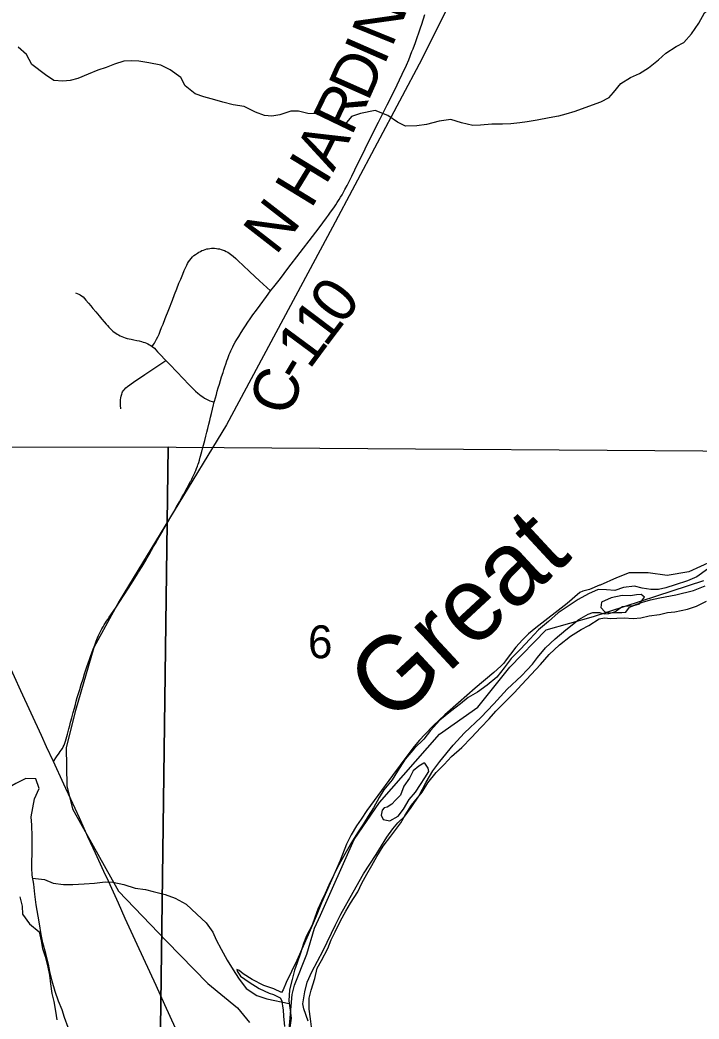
# Model space of a CAD drawing. Extents: x -87 to 2145, y -2128 to 440.
# Drawn here: x -41.988 to -41.124, y -693.821 to -692.549 of the extents above; entities that cross this region are included whole.
import ezdxf

# ---------------------------------------------------------------- set-up
doc = ezdxf.new("R2010")
doc.units = 0
for name, color, linetype in [('GM_X_County_Road', 7, 'Continuous'), ('GM_X_County_Road_Text', 7, 'Continuous'), ('GM_X_Major_River', 7, 'Continuous'), ('GM_X_Major_River_Text', 7, 'Continuous'), ('GM_X_Minor_Lake', 7, 'Continuous'), ('GM_X_Minor_River', 7, 'Continuous'), ('GM_X_Rail_Line', 7, 'Continuous'), ('GM_X_Section', 7, 'Continuous'), ('GM_X_Section_Text', 7, 'Continuous'), ('GM_X_State_Route', 7, 'Continuous'), ('GM_X_Township_Road', 7, 'Continuous'), ('GM_X_Township_Text', 7, 'Continuous')]:
    doc.layers.add(name, color=color, linetype=linetype)

msp = doc.modelspace()

# ---------------------------------------------------------------- linework, layer by layer
at = {"layer": 'GM_X_County_Road'}
msp.add_line((-41.756, -693.0951), (-41.7554, -693.0931), dxfattribs=at)
for points in [[(-41.4877, -692.5852), (-41.4848, -692.5774), (-41.4782, -692.5586), (-41.4766, -692.5539), (-41.4725, -692.5416)], [(-41.6691, -692.8938), (-41.6651, -692.8887), (-41.6567, -692.8778), (-41.6471, -692.8653), (-41.6156, -692.8245), (-41.6074, -692.8135), (-41.5979, -692.8005), (-41.5956, -692.7973), (-41.5928, -692.7935), (-41.5888, -692.788), (-41.5861, -692.7842), (-41.5842, -692.7811), (-41.5819, -692.7774), (-41.58, -692.7741), (-41.5782, -692.7712), (-41.5765, -692.7681), (-41.5745, -692.7645), (-41.5717, -692.7593), (-41.5656, -692.7474), (-41.5618, -692.7396), (-41.5487, -692.7128), (-41.5397, -692.6943), (-41.5319, -692.6788), (-41.5207, -692.6566), (-41.5115, -692.6383), (-41.5015, -692.6176), (-41.4962, -692.6064), (-41.4932, -692.5995), (-41.4892, -692.589), (-41.4877, -692.5852)], [(-41.7408, -693.0355), (-41.7404, -693.034), (-41.7393, -693.0299), (-41.7381, -693.0257), (-41.737, -693.0214), (-41.7357, -693.0172), (-41.7343, -693.0125), (-41.7329, -693.0079), (-41.7316, -693.0033), (-41.7297, -692.9974), (-41.7287, -692.9941), (-41.7273, -692.9903), (-41.7263, -692.9868), (-41.7249, -692.9828), (-41.7238, -692.9799), (-41.7228, -692.9774), (-41.7217, -692.9747), (-41.7207, -692.9723), (-41.7196, -692.97), (-41.7184, -692.9674), (-41.7172, -692.9648), (-41.7158, -692.9621), (-41.7141, -692.9591), (-41.712, -692.9554), (-41.7098, -692.9517), (-41.7066, -692.9467), (-41.7036, -692.9419), (-41.7011, -692.9381), (-41.6981, -692.9336), (-41.6951, -692.9293), (-41.6916, -692.9243), (-41.687, -692.9181), (-41.6823, -692.9117), (-41.6743, -692.9007), (-41.6691, -692.8938)], [(-41.7554, -693.0931), (-41.753, -693.084), (-41.7515, -693.0785), (-41.7504, -693.0738), (-41.7491, -693.069), (-41.7477, -693.0634), (-41.7466, -693.0586), (-41.7455, -693.0544), (-41.7444, -693.05), (-41.7431, -693.0442), (-41.7417, -693.0388), (-41.7408, -693.0355)], [(-41.7708, -693.1358), (-41.77, -693.1342), (-41.7695, -693.1333), (-41.7681, -693.1305), (-41.7669, -693.1278), (-41.7658, -693.1255), (-41.7652, -693.124), (-41.7648, -693.1232), (-41.7645, -693.1224), (-41.7633, -693.1197), (-41.7623, -693.1171), (-41.7617, -693.1152), (-41.7615, -693.1145), (-41.7607, -693.1121), (-41.7598, -693.1093), (-41.7588, -693.1056), (-41.7585, -693.1042), (-41.7577, -693.1013), (-41.7568, -693.0981), (-41.7563, -693.0962), (-41.756, -693.0951)], [(-41.8372, -693.2518), (-41.8329, -693.2447), (-41.829, -693.2382), (-41.8264, -693.2336), (-41.8239, -693.2293), (-41.8208, -693.2239), (-41.8183, -693.2194), (-41.8159, -693.2153), (-41.8133, -693.2108), (-41.8104, -693.2058), (-41.8078, -693.2014), (-41.8049, -693.1965), (-41.8025, -693.1924), (-41.7997, -693.1875), (-41.7969, -693.1826), (-41.7948, -693.1791), (-41.7924, -693.175), (-41.7888, -693.1685), (-41.7851, -693.1621), (-41.7823, -693.157), (-41.7798, -693.1525), (-41.7773, -693.1481), (-41.7753, -693.1444), (-41.7731, -693.1403), (-41.7712, -693.1366), (-41.7708, -693.1358)], [(-41.881, -693.3189), (-41.8794, -693.3165), (-41.878, -693.3144), (-41.8764, -693.312), (-41.8746, -693.3094), (-41.866, -693.2966), (-41.8463, -693.2664), (-41.8377, -693.2527), (-41.8372, -693.2518)], [(-41.9457, -693.4929), (-41.942, -693.4872), (-41.9386, -693.4825), (-41.937, -693.4804), (-41.9358, -693.4785), (-41.9343, -693.4763), (-41.9332, -693.4743), (-41.9321, -693.472), (-41.9313, -693.4698), (-41.9303, -693.467), (-41.9295, -693.4642), (-41.9286, -693.4611), (-41.9277, -693.458), (-41.9268, -693.4548), (-41.9259, -693.4512), (-41.9249, -693.447), (-41.9238, -693.4427), (-41.9224, -693.4375), (-41.9205, -693.4305), (-41.919, -693.425), (-41.9178, -693.4203), (-41.9167, -693.4163), (-41.9153, -693.4114), (-41.9137, -693.4062), (-41.9121, -693.4011), (-41.9102, -693.3949), (-41.908, -693.3879), (-41.906, -693.3814), (-41.9035, -693.3739), (-41.9011, -693.3666), (-41.8999, -693.3631), (-41.8985, -693.3592), (-41.8969, -693.3547), (-41.8952, -693.3501), (-41.8931, -693.3448), (-41.8912, -693.3399), (-41.8895, -693.3357), (-41.8881, -693.3324), (-41.8866, -693.3292), (-41.8854, -693.3266), (-41.8841, -693.324), (-41.8825, -693.3213), (-41.881, -693.3189)]]:
    msp.add_lwpolyline(points, dxfattribs=at)
at = {"layer": 'GM_X_Major_River'}
for points in [[(-41.1129, -693.2482), (-41.1263, -693.2579), (-41.1382, -693.2631), (-41.1538, -693.2682), (-41.1656, -693.2719), (-41.1752, -693.274), (-41.1851, -693.2739), (-41.1961, -693.2723), (-41.2055, -693.2699), (-41.2196, -693.2712), (-41.2307, -693.2753), (-41.2412, -693.2743), (-41.2518, -693.274)], [(-41.2518, -693.274), (-41.2642, -693.2794), (-41.2773, -693.2867), (-41.3028, -693.3036), (-41.3152, -693.3148), (-41.328, -693.3255), (-41.3389, -693.3374), (-41.351, -693.3501), (-41.3627, -693.362), (-41.3717, -693.3739), (-41.3811, -693.3855), (-41.3935, -693.3959), (-41.4056, -693.4047), (-41.4175, -693.4117)], [(-41.2508, -693.3113), (-41.2439, -693.3101), (-41.2363, -693.3111), (-41.2283, -693.3105), (-41.219, -693.3102), (-41.2073, -693.3107), (-41.1975, -693.3102), (-41.187, -693.3077), (-41.174, -693.3059), (-41.1637, -693.3034), (-41.1542, -693.3023), (-41.1382, -693.2991), (-41.1268, -693.2951), (-41.1141, -693.2888)], [(-41.2476, -693.2901), (-41.2484, -693.2969), (-41.2436, -693.3026), (-41.2375, -693.3035), (-41.2288, -693.3032), (-41.2219, -693.3033)], [(-41.2219, -693.3033), (-41.2166, -693.303), (-41.2119, -693.2966), (-41.2066, -693.2945), (-41.1993, -693.2923), (-41.1931, -693.2837), (-41.1973, -693.2802), (-41.203, -693.2809), (-41.2106, -693.2819), (-41.2216, -693.2818), (-41.2353, -693.2846), (-41.2476, -693.2901)], [(-41.3252, -693.3693), (-41.3142, -693.3566), (-41.3014, -693.3443), (-41.2874, -693.3332), (-41.2735, -693.3248), (-41.2639, -693.3197), (-41.2508, -693.3113)], [(-41.6169, -693.8309), (-41.6185, -693.8206), (-41.6202, -693.8084), (-41.6202, -693.7944), (-41.6173, -693.7842), (-41.6128, -693.7695), (-41.6099, -693.7563), (-41.6043, -693.7466), (-41.5964, -693.7312), (-41.5919, -693.7203), (-41.5871, -693.7098), (-41.5803, -693.6959), (-41.5732, -693.6835), (-41.5673, -693.6734), (-41.5582, -693.6592), (-41.553, -693.6479), (-41.5466, -693.6363), (-41.5403, -693.6254), (-41.534, -693.6142), (-41.5257, -693.6007), (-41.5159, -693.588), (-41.5033, -693.5712), (-41.4978, -693.5614), (-41.4895, -693.5487), (-41.4762, -693.5319), (-41.469, -693.5203), (-41.4581, -693.5069), (-41.4483, -693.4968), (-41.4386, -693.4868), (-41.4258, -693.4753), (-41.4133, -693.4623), (-41.4012, -693.4497), (-41.3907, -693.4385), (-41.3825, -693.4288), (-41.3696, -693.4162), (-41.3591, -693.4054), (-41.3493, -693.395), (-41.3373, -693.3823), (-41.3252, -693.3693)], [(-41.4175, -693.4117), (-41.4272, -693.4194), (-41.44, -693.4294), (-41.4536, -693.4405), (-41.4653, -693.4535), (-41.4739, -693.4644), (-41.486, -693.4762), (-41.4977, -693.49), (-41.5076, -693.5054), (-41.5143, -693.5162), (-41.5248, -693.5289), (-41.5308, -693.5387), (-41.5379, -693.5522), (-41.545, -693.5626), (-41.5509, -693.5724), (-41.5584, -693.584), (-41.5659, -693.5963), (-41.5746, -693.611), (-41.5822, -693.6248), (-41.5874, -693.6346), (-41.5937, -693.6474), (-41.5997, -693.6609), (-41.6042, -693.671), (-41.609, -693.6812), (-41.613, -693.6917), (-41.6163, -693.7015), (-41.6234, -693.715), (-41.6271, -693.7248), (-41.6311, -693.7372), (-41.6352, -693.7493), (-41.6385, -693.7587), (-41.6418, -693.7708), (-41.6451, -693.784), (-41.6458, -693.7976), (-41.6442, -693.8098), (-41.6429, -693.8197), (-41.6447, -693.8318)], [(-41.4738, -693.4951), (-41.4804, -693.4991), (-41.4874, -693.505), (-41.4922, -693.5143), (-41.4993, -693.5244), (-41.5038, -693.536), (-41.5101, -693.5422), (-41.5148, -693.5474), (-41.5206, -693.551), (-41.5244, -693.5521), (-41.5272, -693.555), (-41.5285, -693.5614), (-41.5256, -693.5668), (-41.5172, -693.5685), (-41.5068, -693.5627), (-41.4997, -693.5535), (-41.4925, -693.5412)], [(-41.4925, -693.5412), (-41.4847, -693.5319), (-41.4783, -693.5222), (-41.4728, -693.5137), (-41.4676, -693.5059), (-41.4683, -693.5013), (-41.4727, -693.4952), (-41.4738, -693.4951)]]:
    msp.add_lwpolyline(points, dxfattribs=at)
at = {"layer": 'GM_X_Minor_Lake'}
for points in [[(-41.97, -693.5407), (-41.964, -693.5272), (-41.9683, -693.5149), (-41.9808, -693.5146), (-41.9935, -693.5211), (-42.0036, -693.527), (-42.0171, -693.5369), (-42.0311, -693.5483), (-42.0407, -693.5542), (-42.0547, -693.5637), (-42.0682, -693.5725), (-42.0802, -693.5798), (-42.0933, -693.5875), (-42.1051, -693.5899), (-42.1091, -693.5795), (-42.1015, -693.5656)], [(-41.9269, -693.8316), (-41.9316, -693.819), (-41.9344, -693.8094), (-41.9391, -693.7983), (-41.9434, -693.7861), (-41.9473, -693.7727), (-41.9501, -693.7605), (-41.9518, -693.751), (-41.9553, -693.7376), (-41.9592, -693.7239), (-41.9612, -693.7132), (-41.9636, -693.6999), (-41.9653, -693.69), (-41.9676, -693.6755), (-41.9696, -693.6621), (-41.9708, -693.6492), (-41.9729, -693.6378), (-41.9734, -693.6283), (-41.9729, -693.6025), (-41.9729, -693.5884), (-41.9734, -693.574), (-41.9739, -693.5634), (-41.97, -693.5407)], [(-41.9883, -693.6655), (-41.9856, -693.6773), (-41.985, -693.6876), (-41.9762, -693.6999), (-41.9638, -693.7101), (-41.9614, -693.7215), (-41.9597, -693.7311), (-41.9561, -693.7414), (-41.953, -693.7551), (-41.9509, -693.765), (-41.9493, -693.7761), (-41.9477, -693.7886), (-41.9452, -693.7986), (-41.9432, -693.8108), (-41.9412, -693.8222)]]:
    msp.add_lwpolyline(points, dxfattribs=at)
at = {"layer": 'GM_X_Minor_River'}
for points in [[(-41.2385, -692.6479), (-41.2323, -692.6412), (-41.2231, -692.6295), (-41.2108, -692.6217), (-41.1994, -692.6169), (-41.1879, -692.6094), (-41.1752, -692.5993), (-41.1656, -692.591), (-41.1526, -692.5824), (-41.1427, -692.5772), (-41.1331, -692.5663), (-41.1238, -692.5527), (-41.1164, -692.5395), (-41.1038, -692.5286), (-41.0949, -692.5188), (-41.091, -692.5093), (-41.081, -692.4965), (-41.0725, -692.4833), (-41.0609, -692.4724), (-41.048, -692.4699), (-41.0385, -692.4696), (-41.0255, -692.4667), (-41.0111, -692.4669)], [(-41.2385, -692.6479), (-41.2489, -692.6535), (-41.2688, -692.6607), (-41.2815, -692.665), (-41.293, -692.6685), (-41.3026, -692.671), (-41.3144, -692.6734), (-41.3297, -692.6761), (-41.3423, -692.6785), (-41.3519, -692.6798), (-41.3633, -692.6811), (-41.3736, -692.6812), (-41.3873, -692.6813), (-41.4018, -692.6825), (-41.4114, -692.6831), (-41.4262, -692.6797), (-41.4398, -692.6756), (-41.4543, -692.6776), (-41.4704, -692.6818), (-41.483, -692.6834), (-41.4975, -692.6838), (-41.5076, -692.6787), (-41.52, -692.6704), (-41.5359, -692.6639), (-41.5546, -692.6677), (-41.5661, -692.6716), (-41.574, -692.6814), (-41.5872, -692.6792), (-41.5989, -692.6705), (-41.6091, -692.668), (-41.6217, -692.6677), (-41.6334, -692.6648), (-41.6433, -692.6646), (-41.6575, -692.6696), (-41.6674, -692.6713), (-41.6769, -692.6703), (-41.6883, -692.6659), (-41.7026, -692.6587), (-41.717, -692.6569), (-41.7299, -692.6535), (-41.7401, -692.6502), (-41.7541, -692.6465), (-41.7651, -692.6428), (-41.7778, -692.6327), (-41.7833, -692.6219), (-41.7972, -692.612), (-41.8088, -692.6064), (-41.824, -692.6031), (-41.8369, -692.6012), (-41.8464, -692.6007), (-41.856, -692.6012), (-41.8678, -692.6051), (-41.8786, -692.6091), (-41.889, -692.6126), (-41.9013, -692.6177), (-41.9147, -692.6231), (-41.9243, -692.6256), (-41.9338, -692.6265), (-41.9452, -692.6258), (-41.9557, -692.6187), (-41.9734, -692.6054), (-41.9799, -692.5927), (-41.9908, -692.5833)], [(-41.9722, -693.6414), (-41.957, -693.6431), (-41.9461, -693.6479), (-41.9328, -693.6497), (-41.921, -693.6496), (-41.9065, -693.6488), (-41.8935, -693.648), (-41.8798, -693.6464), (-41.8702, -693.6466), (-41.8562, -693.6496), (-41.8415, -693.6542), (-41.8285, -693.656), (-41.8187, -693.6585), (-41.8035, -693.6623), (-41.7907, -693.6671), (-41.7768, -693.6746), (-41.763, -693.6875), (-41.751, -693.6984), (-41.7429, -693.7104), (-41.7386, -693.7203), (-41.7323, -693.7319), (-41.7243, -693.7461), (-41.7166, -693.7584), (-41.7099, -693.7688), (-41.7003, -693.7819), (-41.6868, -693.791), (-41.674, -693.7954), (-41.6453, -693.8013)]]:
    msp.add_lwpolyline(points, dxfattribs=at)
at = {"layer": 'GM_X_Rail_Line'}
msp.add_lwpolyline([(-41.1724, -692.0809), (-41.3137, -692.2518), (-41.3561, -692.3474), (-41.3876, -692.42), (-41.4329, -692.5104), (-41.4767, -692.5985), (-41.5903, -692.8127), (-41.7253, -693.0644), (-41.7921, -693.1737), (-41.8622, -693.2888), (-41.8943, -693.3477), (-41.9177, -693.4279), (-41.9294, -693.4751), (-41.9286, -693.5239), (-41.9214, -693.5532), (-41.8628, -693.6581), (-41.8019, -693.7218), (-41.7492, -693.7757), (-41.7112, -693.8066), (-41.6961, -693.8254)], dxfattribs=at)
at = {"layer": 'GM_X_Section'}
msp.add_lwpolyline([(-42.8008, -693.0943), (-41.7996, -693.0924), (-41.8129, -694.0902), (-42.8025, -694.1044), (-42.8334, -693.0959)], close=True, dxfattribs=at)
for points in [[(-41.8129, -694.0902), (-41.7996, -693.0924), (-41.7894, -693.0926), (-40.9357, -693.0985)], [(-41.1066, -693.2378), (-41.1364, -693.2513), (-41.1641, -693.2562), (-41.1883, -693.2527), (-41.2124, -693.2527), (-41.2288, -693.2591), (-41.2494, -693.2683), (-41.2502, -693.2686), (-41.2628, -693.2741), (-41.2715, -693.2762), (-41.2754, -693.2776), (-41.2915, -693.2917), (-41.3312, -693.3227), (-41.3408, -693.3304), (-41.3482, -693.3382), (-41.3567, -693.3472), (-41.3637, -693.3565), (-41.3691, -693.3636), (-41.3722, -693.3677), (-41.3761, -693.3714), (-41.385, -693.3796), (-41.4085, -693.3995), (-41.4297, -693.4184), (-41.4471, -693.4336), (-41.4617, -693.4473), (-41.4726, -693.4585), (-41.4795, -693.4659), (-41.4865, -693.4741), (-41.4958, -693.4864), (-41.5138, -693.5107), (-41.5324, -693.5364), (-41.5465, -693.5555), (-41.5539, -693.5663), (-41.5597, -693.5749), (-41.5664, -693.5865), (-41.5723, -693.5981), (-41.5807, -693.6192), (-41.5914, -693.644), (-41.6041, -693.6729), (-41.6113, -693.6901), (-41.6212, -693.7138), (-41.6359, -693.7465), (-41.6494, -693.7746), (-41.6533, -693.784), (-41.6553, -693.787), (-41.6651, -693.7826), (-41.6778, -693.7782), (-41.6928, -693.7707), (-41.7041, -693.7633), (-41.7093, -693.759), (-41.7123, -693.7578), (-41.7116, -693.7601), (-41.7075, -693.7662), (-41.6963, -693.774), (-41.6836, -693.7819), (-41.6708, -693.7882), (-41.6656, -693.7898), (-41.6569, -693.7938), (-41.6548, -693.798), (-41.6538, -693.8048), (-41.6531, -693.8094), (-41.6529, -693.8173), (-41.6516, -693.8306)], [(-41.6212, -693.8237), (-41.6269, -693.808), (-41.6279, -693.8015), (-41.627, -693.794), (-41.6257, -693.7864), (-41.6225, -693.774), (-41.6165, -693.7609), (-41.6023, -693.7335), (-41.5865, -693.7012), (-41.5798, -693.6874), (-41.5641, -693.6596), (-41.5507, -693.6361), (-41.5347, -693.6114), (-41.521, -693.5893), (-41.5136, -693.5789), (-41.507, -693.571), (-41.4981, -693.5625), (-41.49, -693.5517), (-41.4802, -693.5371), (-41.4711, -693.5195), (-41.4625, -693.5049), (-41.4536, -693.4929), (-41.4365, -693.4721), (-41.4221, -693.4565), (-41.4013, -693.4368), (-41.385, -693.4197), (-41.368, -693.4007), (-41.3495, -693.3841), (-41.3425, -693.3762), (-41.3355, -693.3692), (-41.3293, -693.3606), (-41.3192, -693.3483), (-41.3069, -693.3368), (-41.293, -693.3253), (-41.2764, -693.312), (-41.2646, -693.3055), (-41.2588, -693.3033), (-41.2516, -693.3031), (-41.2501, -693.3031), (-41.2501, -693.3032), (-41.2475, -693.304), (-41.2433, -693.3049), (-41.2384, -693.3046), (-41.2308, -693.3024), (-41.2242, -693.2976), (-41.2208, -693.2954), (-41.2136, -693.2948), (-41.2075, -693.2945), (-41.1953, -693.2902), (-41.1854, -693.287), (-41.1736, -693.2846), (-41.1531, -693.2808), (-41.1306, -693.2752), (-41.1158, -693.2694)]]:
    msp.add_lwpolyline(points, dxfattribs=at)
at = {"layer": 'GM_X_State_Route'}
msp.add_line((-41.8038, -693.8027), (-41.8149, -693.7784), dxfattribs=at)
for points in [[(-41.9457, -693.4929), (-41.9544, -693.4742), (-41.9611, -693.46), (-41.9872, -693.4029), (-42.0278, -693.3139), (-42.0777, -693.2051), (-42.0856, -693.1883), (-42.0974, -693.1645), (-42.1047, -693.1505), (-42.1182, -693.126), (-42.1206, -693.1218), (-42.1307, -693.1045), (-42.1397, -693.0896), (-42.1478, -693.0768)], [(-41.8149, -693.7784), (-41.831, -693.7433), (-41.8389, -693.7259), (-41.8542, -693.693), (-41.8627, -693.6736), (-41.8757, -693.6456), (-41.8817, -693.633), (-41.8922, -693.6096), (-41.8985, -693.5962), (-41.9, -693.5928), (-41.9126, -693.5646), (-41.9235, -693.541), (-41.9298, -693.5273), (-41.9323, -693.522), (-41.9457, -693.4929)], [(-41.6871, -694.0581), (-41.691, -694.049), (-41.6954, -694.0394), (-41.7045, -694.0189), (-41.7211, -693.9828), (-41.7388, -693.9438), (-41.7494, -693.9199), (-41.7608, -693.8965), (-41.7711, -693.8732), (-41.7833, -693.8473), (-41.8038, -693.8027)]]:
    msp.add_lwpolyline(points, dxfattribs=at)
at = {"layer": 'GM_X_Township_Road'}
for points in [[(-41.8199, -692.9645), (-41.8183, -692.9621), (-41.8172, -692.9603), (-41.8162, -692.9587), (-41.8144, -692.9553), (-41.8127, -692.952), (-41.8112, -692.9487), (-41.8097, -692.9449), (-41.808, -692.9405), (-41.8061, -692.9359), (-41.8033, -692.929), (-41.7988, -692.9173), (-41.7942, -692.9054), (-41.7914, -692.8983), (-41.7885, -692.8909), (-41.7858, -692.884), (-41.7836, -692.8788), (-41.781, -692.8725), (-41.7791, -692.8679), (-41.7771, -692.8634), (-41.776, -692.8609), (-41.7749, -692.8589), (-41.7736, -692.8565), (-41.7722, -692.8545), (-41.7705, -692.8526), (-41.7684, -692.8503), (-41.7667, -692.8487), (-41.7648, -692.8472), (-41.7623, -692.8456), (-41.7605, -692.8445), (-41.7585, -692.8434), (-41.7565, -692.8424), (-41.7545, -692.8416), (-41.7525, -692.8409), (-41.7502, -692.8402), (-41.7486, -692.8399), (-41.7464, -692.8396), (-41.7445, -692.8394), (-41.7426, -692.8394), (-41.7406, -692.8394), (-41.7382, -692.8396), (-41.7365, -692.8399), (-41.7344, -692.8403), (-41.7319, -692.8409), (-41.7296, -692.8416), (-41.7277, -692.8424), (-41.7258, -692.8434), (-41.7238, -692.8444), (-41.7221, -692.8455), (-41.7201, -692.8468), (-41.7184, -692.8481), (-41.7166, -692.8496), (-41.7135, -692.8525), (-41.71, -692.8557), (-41.7043, -692.8611), (-41.6955, -692.8693), (-41.6831, -692.8808), (-41.6691, -692.8938)], [(-41.9175, -692.8963), (-41.9154, -692.897), (-41.9135, -692.8978), (-41.9117, -692.8987), (-41.91, -692.8998), (-41.908, -692.9014), (-41.906, -692.9034), (-41.9043, -692.9053), (-41.9011, -692.9091), (-41.8982, -692.9126), (-41.8955, -692.9159), (-41.8917, -692.9203), (-41.8876, -692.9253), (-41.884, -692.9296), (-41.8813, -692.9329), (-41.8785, -692.9361), (-41.877, -692.9379), (-41.8751, -692.94), (-41.8731, -692.9419), (-41.8716, -692.9434), (-41.8699, -692.9448), (-41.8682, -692.9462), (-41.8663, -692.9475), (-41.8645, -692.9486), (-41.8627, -692.9497), (-41.8607, -692.9508), (-41.8586, -692.9518), (-41.8563, -692.9528), (-41.8542, -692.9536), (-41.852, -692.9543), (-41.8494, -692.9548), (-41.8468, -692.9553), (-41.8434, -692.9559), (-41.8396, -692.9567), (-41.8364, -692.9574), (-41.8335, -692.9582), (-41.8313, -692.959), (-41.8293, -692.9596), (-41.8273, -692.9604), (-41.8254, -692.9612), (-41.8232, -692.9623), (-41.8217, -692.9632), (-41.8199, -692.9645)], [(-41.8199, -692.9645), (-41.8172, -692.9668), (-41.8152, -692.9688), (-41.8131, -692.9711), (-41.8101, -692.9742), (-41.8025, -692.9823)], [(-41.8597, -693.0437), (-41.8602, -693.039), (-41.8604, -693.0354), (-41.8603, -693.0326), (-41.86, -693.0298), (-41.8596, -693.0278), (-41.8592, -693.0264), (-41.8588, -693.025), (-41.8583, -693.0236), (-41.8576, -693.0223), (-41.8567, -693.021), (-41.8557, -693.0195), (-41.8537, -693.0173), (-41.8513, -693.0153), (-41.8437, -693.0099), (-41.8294, -693.0002), (-41.8142, -692.99), (-41.8025, -692.9823)], [(-41.8025, -692.9823), (-41.7984, -692.9865), (-41.7879, -692.9977), (-41.7814, -693.0043), (-41.7723, -693.0136), (-41.7646, -693.0213), (-41.7616, -693.024), (-41.7596, -693.0257), (-41.7576, -693.0273), (-41.7554, -693.0288), (-41.7533, -693.0302), (-41.7515, -693.0312), (-41.7492, -693.0325), (-41.7465, -693.0336), (-41.7436, -693.0346), (-41.7408, -693.0355)]]:
    msp.add_lwpolyline(points, dxfattribs=at)
at = {"layer": 'GM_X_Township_Text'}
msp.add_lwpolyline([(-41.646, -693.8392), (-41.6415, -693.7899), (-41.6386, -693.7778), (-41.6232, -693.7383), (-41.6132, -693.7053), (-41.6057, -693.6887), (-41.5627, -693.5924), (-41.5303, -693.5453), (-41.4541, -693.458), (-41.4053, -693.4237), (-41.3644, -693.3728), (-41.3184, -693.3255), (-41.2579, -693.3085), (-41.1173, -693.2623)], dxfattribs=at)

# ---------------------------------------------------------------- texts
at = {"layer": 'GM_X_County_Road_Text'}
for s, rotation, p in [('N', 67.9407, (-41.5146, -692.5847)), ('I', 66.3023, (-41.5247, -692.6077)), ('D', 66.0622, (-41.5451, -692.6537)), ('R', 64.3409, (-41.5661, -692.6974)), ('A', 63.1617, (-41.5892, -692.7432)), ('H', 58.5996, (-41.6177, -692.7902)), ('N', 52.1509, (-41.6626, -692.8495)), ('0', 52.9927, (-41.578, -692.9388)), ('1', 53.0635, (-41.599, -692.9667)), ('1', 53.5319, (-41.6197, -692.9948)), ('-', 58.8502, (-41.631, -693.0136)), ('C', 73.2574, (-41.6429, -693.0548))]:
    msp.add_text(s, height=0.0568, rotation=rotation, dxfattribs=at).set_placement(p)
at = {"layer": 'GM_X_Major_River_Text'}
msp.add_text('Great', height=0.09447, rotation=42.8488, dxfattribs=at).set_placement((-41.5153, -693.4479))
at = {"layer": 'GM_X_Section_Text'}
msp.add_text('6', height=0.0419, rotation=0, dxfattribs=at).set_placement((-41.6215, -693.3615))

doc.saveas('drawing.dxf')
